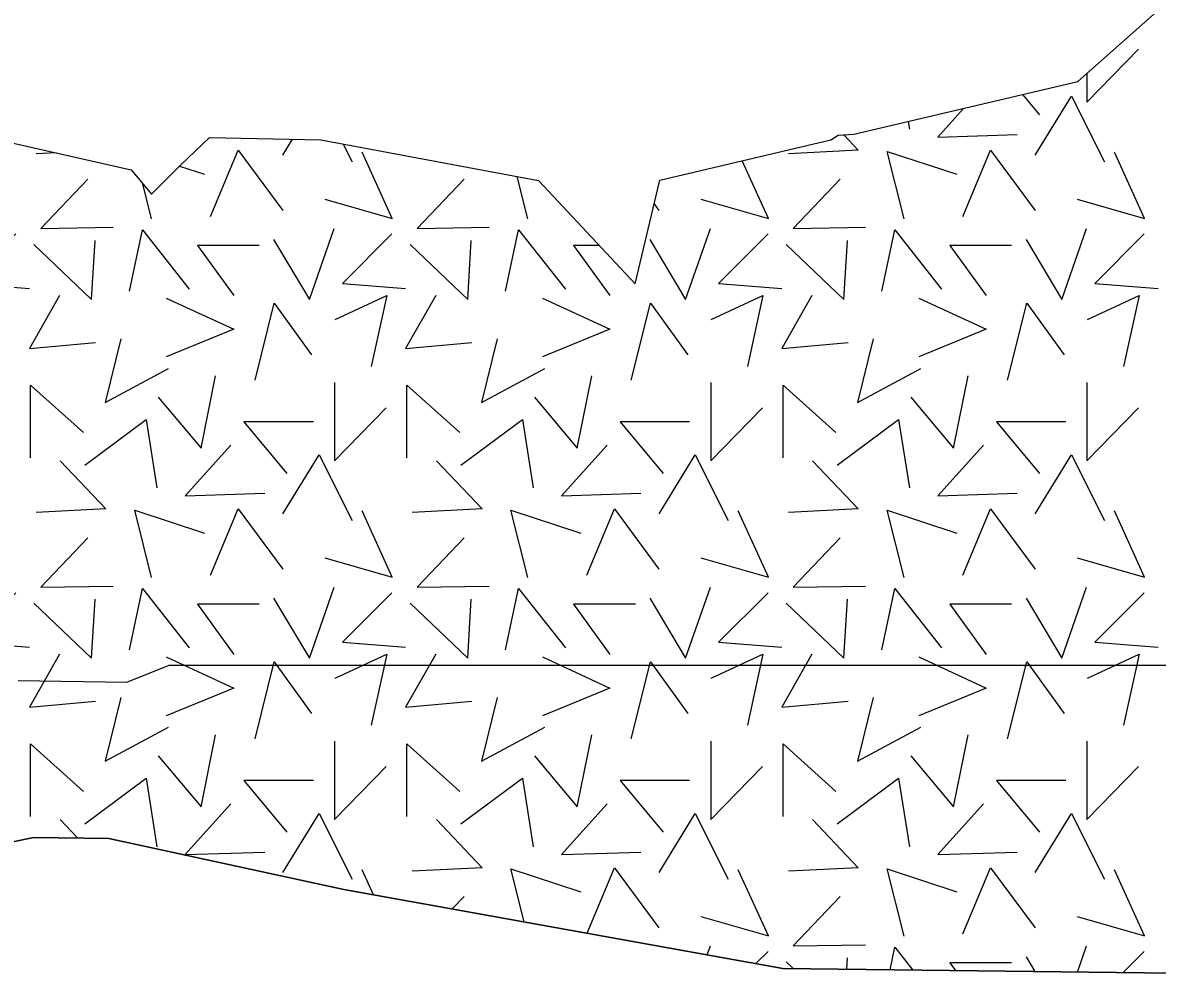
# Model space of a CAD drawing. Extents: x 532503 to 539665, y 6557663 to 6561526.
# Drawn here: x 538382.58 to 538411.37, y 6560498.27 to 6560522.57 of the extents above; entities that cross this region are included whole.
import ezdxf

# ---------------------------------------------------------------- set-up
doc = ezdxf.new("R2010")
doc.units = 0
for name, color, linetype in [('Default', 7, 'Continuous'), ('maapind', 7, 'Continuous'), ('maapind varasem', 7, 'Continuous'), ('Plokid', 7, 'Continuous'), ('Täide', 7, 'Continuous')]:
    doc.layers.add(name, color=color, linetype=linetype)

msp = doc.modelspace()

# ---------------------------------------------------------------- linework, layer by layer
at = {"layer": 'Default'}
msp.add_lwpolyline([(538382.295, 6560501.776), (538382.855, 6560501.897), (538384.767, 6560501.867), (538390.73, 6560500.576), (538401.868, 6560498.57), (538426.576, 6560498.27), (538449.096, 6560502.294), (538449.582, 6560502.294), (538453.138, 6560503.814), (538458.094, 6560505.711), (538462.594, 6560507.198), (538464.465, 6560508.284), (538467.213, 6560509.782), (538470.646, 6560510.97)], dxfattribs=at)
at = {"layer": 'maapind'}
msp.add_lwpolyline([(538378.635, 6560520.349), (538385.329, 6560518.838), (538385.849, 6560518.218), (538386.584, 6560518.95), (538387.315, 6560519.655), (538390.146, 6560519.595), (538395.669, 6560518.565), (538398.119, 6560515.946), (538398.742, 6560518.574), (538403.088, 6560519.595), (538403.274, 6560519.713), (538403.667, 6560519.736), (538409.352, 6560521.075), (538411.349, 6560522.84)], dxfattribs=at)
at = {"layer": 'maapind varasem'}
msp.add_lwpolyline([(538382.463, 6560505.88), (538385.224, 6560505.836), (538386.298, 6560506.27), (538386.366, 6560506.27), (538387.868, 6560506.27), (538388.047, 6560506.27), (538400.209, 6560506.27), (538400.637, 6560506.27), (538400.977, 6560506.27), (538412.358, 6560506.27), (538413.385, 6560506.27), (538426.576, 6560500.27), (538426.576, 6560500.27), (538437.302, 6560506.27), (538448.563, 6560506.27)], dxfattribs=at)
at = {"layer": 'Plokid'}
msp.add_lwpolyline([(538382.295, 6560501.776), (538382.855, 6560501.897), (538384.767, 6560501.867), (538390.73, 6560500.576), (538401.868, 6560498.57), (538426.576, 6560498.27), (538449.096, 6560502.294), (538449.582, 6560502.294), (538453.138, 6560503.814), (538458.094, 6560505.711), (538462.594, 6560507.198), (538464.465, 6560508.284), (538467.213, 6560509.782), (538471.163, 6560511.149)], dxfattribs=at)
at = {"layer": 'Täide'}
for p, q in [((538407.948, 6560520.744), (538408.375, 6560520.23)), ((538405.046, 6560520.061), (538405.077, 6560519.864)), ((538389.182, 6560519.209), (538389.427, 6560519.61)), ((538390.71, 6560519.49), (538390.936, 6560519.039)), ((538383.43, 6560519.266), (538382.919, 6560519.24)), ((538386.561, 6560518.928), (538387.193, 6560518.721)), ((538385.849, 6560517.591), (538385.626, 6560518.483)), ((538395.395, 6560517.591), (538395.126, 6560518.666)), ((538398.599, 6560517.972), (538398.723, 6560517.805)), ((538383.529, 6560502.35), (538383.976, 6560501.879)), ((538391.479, 6560500.441), (538391.19, 6560501.077)), ((538393.777, 6560500.395), (538393.479, 6560500.081)), ((538399.948, 6560498.916), (538400.027, 6560499.143)), ((538409.341, 6560498.48), (538409.573, 6560499.143)), ((538401.493, 6560499.003), (538401.183, 6560498.694)), ((538403.489, 6560498.551), (538403.505, 6560498.84)), ((538408.038, 6560498.864), (538408.26, 6560498.493)), ((538411.038, 6560499.003), (538410.501, 6560498.465)), ((538401.953, 6560498.735), (538402.129, 6560498.567))]:
    msp.add_line(p, q, dxfattribs=at)
for points in [[(538409.581, 6560521.278), (538409.581, 6560520.553), (538410.894, 6560521.897)], [(538408.273, 6560519.209), (538409.189, 6560520.706), (538410.028, 6560519.039)], [(538406.451, 6560520.391), (538405.796, 6560519.667), (538407.811, 6560519.729)], [(538403.411, 6560519.721), (538403.781, 6560519.332), (538402.01, 6560519.24)], [(538387.345, 6560517.652), (538388.047, 6560519.332), (538389.177, 6560517.805)], [(538390.244, 6560518.089), (538391.953, 6560517.601), (538391.19, 6560519.28)], [(538404.941, 6560517.591), (538404.514, 6560519.301), (538406.284, 6560518.721)], [(538406.437, 6560517.652), (538407.139, 6560519.332), (538408.269, 6560517.805)], [(538409.335, 6560518.089), (538411.045, 6560517.601), (538410.282, 6560519.28)], [(538399.789, 6560518.089), (538401.499, 6560517.601), (538400.834, 6560519.065)], [(538384.231, 6560518.599), (538383.041, 6560517.347), (538384.872, 6560517.377)], [(538393.777, 6560518.599), (538392.587, 6560517.347), (538394.418, 6560517.377)], [(538403.323, 6560518.599), (538402.132, 6560517.347), (538403.964, 6560517.377)], [(538385.286, 6560515.759), (538385.617, 6560517.312), (538386.804, 6560515.811)], [(538388.946, 6560517.067), (538389.853, 6560515.549), (538390.481, 6560517.347)], [(538394.832, 6560515.759), (538395.163, 6560517.312), (538396.349, 6560515.811)], [(538398.492, 6560517.067), (538399.399, 6560515.549), (538400.027, 6560517.347)], [(538404.378, 6560515.759), (538404.709, 6560517.312), (538405.895, 6560515.811)], [(538408.038, 6560517.067), (538408.945, 6560515.549), (538409.573, 6560517.347)], [(538382.401, 6560517.207), (538381.145, 6560515.95), (538382.75, 6560515.828)], [(538382.861, 6560516.938), (538384.326, 6560515.542), (538384.414, 6560517.043)], [(538391.947, 6560517.207), (538390.691, 6560515.95), (538392.296, 6560515.828)], [(538392.407, 6560516.938), (538393.872, 6560515.542), (538393.96, 6560517.043)], [(538401.493, 6560517.207), (538400.237, 6560515.95), (538401.841, 6560515.828)], [(538401.953, 6560516.938), (538403.418, 6560515.542), (538403.505, 6560517.043)], [(538411.038, 6560517.207), (538409.782, 6560515.95), (538411.387, 6560515.828)], [(538388.58, 6560516.916), (538387.01, 6560516.916), (538387.934, 6560515.643)], [(538397.211, 6560516.916), (538396.556, 6560516.916), (538397.48, 6560515.643)], [(538407.671, 6560516.916), (538406.101, 6560516.916), (538407.026, 6560515.643)], [(538383.513, 6560515.648), (538382.75, 6560514.304), (538384.429, 6560514.457)], [(538386.223, 6560515.582), (538387.932, 6560514.788), (538386.223, 6560514.086)], [(538390.504, 6560515.037), (538391.817, 6560515.648), (538391.42, 6560513.846)], [(538393.059, 6560515.648), (538392.296, 6560514.304), (538393.975, 6560514.457)], [(538395.768, 6560515.582), (538397.478, 6560514.788), (538395.768, 6560514.086)], [(538400.05, 6560515.037), (538401.363, 6560515.648), (538400.966, 6560513.846)], [(538402.605, 6560515.648), (538401.841, 6560514.304), (538403.521, 6560514.457)], [(538405.314, 6560515.582), (538407.024, 6560514.788), (538405.314, 6560514.086)], [(538409.596, 6560515.037), (538410.908, 6560515.648), (538410.512, 6560513.846)], [(538388.475, 6560513.497), (538388.963, 6560515.452), (538389.91, 6560514.139)], [(538398.021, 6560513.497), (538398.509, 6560515.452), (538399.456, 6560514.139)], [(538407.567, 6560513.497), (538408.055, 6560515.452), (538409.001, 6560514.139)], [(538385.07, 6560514.549), (538384.673, 6560512.93), (538386.279, 6560513.795)], [(538394.616, 6560514.549), (538394.219, 6560512.93), (538395.824, 6560513.795)], [(538404.162, 6560514.549), (538403.765, 6560512.93), (538405.37, 6560513.795)], [(538386.019, 6560513.067), (538387.106, 6560511.77), (538387.475, 6560513.605)], [(538395.565, 6560513.067), (538396.652, 6560511.77), (538397.021, 6560513.605)], [(538405.111, 6560513.067), (538406.198, 6560511.77), (538406.567, 6560513.605)], [(538382.78, 6560511.525), (538382.78, 6560513.37), (538384.124, 6560512.167)], [(538390.49, 6560513.436), (538390.49, 6560511.451), (538391.802, 6560512.795)], [(538392.326, 6560511.525), (538392.326, 6560513.37), (538393.669, 6560512.167)], [(538400.036, 6560513.436), (538400.036, 6560511.451), (538401.348, 6560512.795)], [(538401.872, 6560511.525), (538401.872, 6560513.37), (538403.215, 6560512.167)], [(538409.581, 6560513.436), (538409.581, 6560511.451), (538410.894, 6560512.795)], [(538384.154, 6560511.342), (538385.711, 6560512.503), (538385.986, 6560510.762)], [(538389.955, 6560512.442), (538388.192, 6560512.442), (538389.283, 6560511.128)], [(538393.7, 6560511.342), (538395.257, 6560512.503), (538395.532, 6560510.762)], [(538399.5, 6560512.442), (538397.738, 6560512.442), (538398.829, 6560511.128)], [(538403.246, 6560511.342), (538404.803, 6560512.503), (538405.077, 6560510.762)], [(538409.046, 6560512.442), (538407.284, 6560512.442), (538408.375, 6560511.128)], [(538387.864, 6560511.848), (538386.704, 6560510.566), (538388.719, 6560510.627)], [(538397.41, 6560511.848), (538396.25, 6560510.566), (538398.265, 6560510.627)], [(538406.956, 6560511.848), (538405.796, 6560510.566), (538407.811, 6560510.627)], [(538389.182, 6560510.108), (538390.098, 6560511.604), (538390.936, 6560509.937)], [(538398.728, 6560510.108), (538399.643, 6560511.604), (538400.482, 6560509.937)], [(538408.273, 6560510.108), (538409.189, 6560511.604), (538410.028, 6560509.937)], [(538383.529, 6560511.451), (538384.689, 6560510.23), (538382.919, 6560510.138)], [(538393.075, 6560511.451), (538394.235, 6560510.23), (538392.464, 6560510.138)], [(538402.621, 6560511.451), (538403.781, 6560510.23), (538402.01, 6560510.138)], [(538471.163, 6560511.149), (538467.213, 6560509.782), (538464.465, 6560508.284), (538462.594, 6560507.198), (538458.094, 6560505.711), (538453.138, 6560503.814), (538449.582, 6560502.294), (538449.096, 6560502.294), (538426.576, 6560498.27), (538401.868, 6560498.57), (538390.73, 6560500.576), (538384.767, 6560501.867), (538382.855, 6560501.897), (538382.295, 6560501.776)], [(538385.849, 6560508.489), (538385.422, 6560510.199), (538387.193, 6560509.619)], [(538387.345, 6560508.55), (538388.047, 6560510.23), (538389.177, 6560508.703)], [(538390.244, 6560508.988), (538391.953, 6560508.499), (538391.19, 6560510.179)], [(538395.395, 6560508.489), (538394.968, 6560510.199), (538396.738, 6560509.619)], [(538396.891, 6560508.55), (538397.593, 6560510.23), (538398.723, 6560508.703)], [(538399.789, 6560508.988), (538401.499, 6560508.499), (538400.736, 6560510.179)], [(538404.941, 6560508.489), (538404.514, 6560510.199), (538406.284, 6560509.619)], [(538406.437, 6560508.55), (538407.139, 6560510.23), (538408.269, 6560508.703)], [(538409.335, 6560508.988), (538411.045, 6560508.499), (538410.282, 6560510.179)], [(538384.231, 6560509.497), (538383.041, 6560508.245), (538384.872, 6560508.275)], [(538393.777, 6560509.497), (538392.587, 6560508.245), (538394.418, 6560508.275)], [(538403.323, 6560509.497), (538402.132, 6560508.245), (538403.964, 6560508.275)], [(538382.401, 6560508.105), (538381.145, 6560506.849), (538382.75, 6560506.727)], [(538385.286, 6560506.657), (538385.617, 6560508.21), (538386.804, 6560506.71)], [(538388.946, 6560507.966), (538389.853, 6560506.447), (538390.481, 6560508.245)], [(538391.947, 6560508.105), (538390.691, 6560506.849), (538392.296, 6560506.727)], [(538394.832, 6560506.657), (538395.163, 6560508.21), (538396.349, 6560506.71)], [(538398.492, 6560507.966), (538399.399, 6560506.447), (538400.027, 6560508.245)], [(538401.493, 6560508.105), (538400.237, 6560506.849), (538401.841, 6560506.727)], [(538404.378, 6560506.657), (538404.709, 6560508.21), (538405.895, 6560506.71)], [(538408.038, 6560507.966), (538408.945, 6560506.447), (538409.573, 6560508.245)], [(538411.038, 6560508.105), (538409.782, 6560506.849), (538411.387, 6560506.727)], [(538382.861, 6560507.837), (538384.326, 6560506.441), (538384.414, 6560507.941)], [(538388.58, 6560507.815), (538387.01, 6560507.815), (538387.934, 6560506.541)], [(538392.407, 6560507.837), (538393.872, 6560506.441), (538393.96, 6560507.941)], [(538398.126, 6560507.815), (538396.556, 6560507.815), (538397.48, 6560506.541)], [(538401.953, 6560507.837), (538403.418, 6560506.441), (538403.505, 6560507.941)], [(538407.671, 6560507.815), (538406.101, 6560507.815), (538407.026, 6560506.541)], [(538383.513, 6560506.546), (538382.75, 6560505.203), (538384.429, 6560505.355)], [(538386.223, 6560506.481), (538387.932, 6560505.687), (538386.223, 6560504.984)], [(538388.475, 6560504.396), (538388.963, 6560506.35), (538389.91, 6560505.037)], [(538390.504, 6560505.936), (538391.817, 6560506.546), (538391.42, 6560504.745)], [(538393.059, 6560506.546), (538392.296, 6560505.203), (538393.975, 6560505.355)], [(538395.768, 6560506.481), (538397.478, 6560505.687), (538395.768, 6560504.984)], [(538398.021, 6560504.396), (538398.509, 6560506.35), (538399.456, 6560505.037)], [(538400.05, 6560505.936), (538401.363, 6560506.546), (538400.966, 6560504.745)], [(538402.605, 6560506.546), (538401.841, 6560505.203), (538403.521, 6560505.355)], [(538405.314, 6560506.481), (538407.024, 6560505.687), (538405.314, 6560504.984)], [(538407.567, 6560504.396), (538408.055, 6560506.35), (538409.001, 6560505.037)], [(538409.596, 6560505.936), (538410.908, 6560506.546), (538410.512, 6560504.745)], [(538385.07, 6560505.447), (538384.673, 6560503.828), (538386.279, 6560504.693)], [(538394.616, 6560505.447), (538394.219, 6560503.828), (538395.824, 6560504.693)], [(538404.162, 6560505.447), (538403.765, 6560503.828), (538405.37, 6560504.693)], [(538386.019, 6560503.965), (538387.106, 6560502.669), (538387.475, 6560504.503)], [(538390.49, 6560504.335), (538390.49, 6560502.35), (538391.802, 6560503.693)], [(538395.565, 6560503.965), (538396.652, 6560502.669), (538397.021, 6560504.503)], [(538400.036, 6560504.335), (538400.036, 6560502.35), (538401.348, 6560503.693)], [(538405.111, 6560503.965), (538406.198, 6560502.669), (538406.567, 6560504.503)], [(538409.581, 6560504.335), (538409.581, 6560502.35), (538410.894, 6560503.693)], [(538382.78, 6560502.424), (538382.78, 6560504.269), (538384.124, 6560503.065)], [(538392.326, 6560502.424), (538392.326, 6560504.269), (538393.669, 6560503.065)], [(538401.872, 6560502.424), (538401.872, 6560504.269), (538403.215, 6560503.065)], [(538384.154, 6560502.24), (538385.711, 6560503.401), (538385.986, 6560501.66)], [(538389.955, 6560503.34), (538388.192, 6560503.34), (538389.283, 6560502.027)], [(538393.7, 6560502.24), (538395.257, 6560503.401), (538395.532, 6560501.66)], [(538399.5, 6560503.34), (538397.738, 6560503.34), (538398.829, 6560502.027)], [(538403.246, 6560502.24), (538404.803, 6560503.401), (538405.077, 6560501.66)], [(538409.046, 6560503.34), (538407.284, 6560503.34), (538408.375, 6560502.027)], [(538387.864, 6560502.747), (538386.704, 6560501.464), (538388.719, 6560501.525)], [(538397.41, 6560502.747), (538396.25, 6560501.464), (538398.265, 6560501.525)], [(538406.956, 6560502.747), (538405.796, 6560501.464), (538407.811, 6560501.525)], [(538389.182, 6560501.006), (538390.098, 6560502.502), (538390.936, 6560500.836)], [(538393.075, 6560502.35), (538394.235, 6560501.128), (538392.464, 6560501.036)], [(538398.728, 6560501.006), (538399.643, 6560502.502), (538400.482, 6560500.836)], [(538402.621, 6560502.35), (538403.781, 6560501.128), (538402.01, 6560501.036)], [(538408.273, 6560501.006), (538409.189, 6560502.502), (538410.028, 6560500.836)], [(538395.304, 6560499.752), (538394.968, 6560501.097), (538396.738, 6560500.517)], [(538396.898, 6560499.465), (538397.593, 6560501.128), (538398.723, 6560499.601)], [(538399.789, 6560499.886), (538401.499, 6560499.397), (538400.736, 6560501.077)], [(538404.941, 6560499.387), (538404.514, 6560501.097), (538406.284, 6560500.517)], [(538406.437, 6560499.448), (538407.139, 6560501.128), (538408.269, 6560499.601)], [(538409.335, 6560499.886), (538411.045, 6560499.397), (538410.282, 6560501.077)], [(538403.323, 6560500.395), (538402.132, 6560499.143), (538403.964, 6560499.174)], [(538404.587, 6560498.537), (538404.709, 6560499.109), (538405.166, 6560498.53)], [(538407.671, 6560498.713), (538406.101, 6560498.713), (538406.244, 6560498.517)]]:
    msp.add_lwpolyline(points, dxfattribs=at)

doc.saveas('drawing.dxf')
